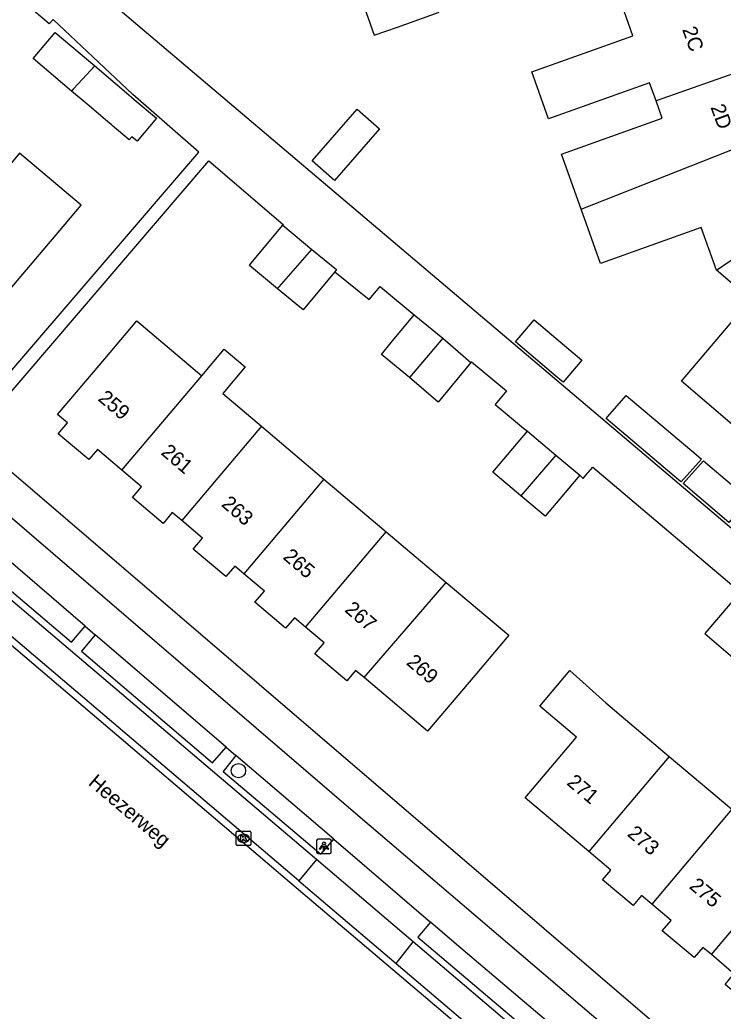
# Model space of a CAD drawing. Extents: x 162532 to 163264, y 381233 to 382042.
# Drawn here: x 162741.6 to 162789.7, y 381608.8 to 381676.6 of the extents above; entities that cross this region are included whole.
import ezdxf

# ---------------------------------------------------------------- set-up
doc = ezdxf.new("R2010")
doc.units = 0
for name, color, linetype in [('IMGEO_Berm_open', 7, 'Continuous'), ('IMGEO_Boom', 7, 'Continuous'), ('IMGEO_Fietspad_gesloten', 7, 'Continuous'), ('IMGEO_Kolk', 7, 'Continuous'), ('IMGEO_Lichtpunt', 7, 'Continuous'), ('IMGEO_Openbare_ruimte_label', 7, 'Continuous'), ('IMGEO_Pand', 7, 'Continuous'), ('IMGEO_Pand_nummerreeks', 7, 'Continuous'), ('IMGEO_Parkeervlak_open', 7, 'Continuous'), ('IMGEO_Rijbaan_lokaal_gesloten', 7, 'Continuous'), ('IMGEO_Rijbaan_lokaal_open', 7, 'Continuous'), ('IMGEO_Voetpad_open', 7, 'Continuous')]:
    doc.layers.add(name, color=color, linetype=linetype)

msp = doc.modelspace()

# ---------------------------------------------------------------- linework, layer by layer
at = {"layer": 'IMGEO_Berm_open'}
for points in [[(162737.109, 381642.818), (162736.116, 381641.702), (162745.098, 381634.067), (162746.03, 381635.17)], [(162746.729, 381634.571), (162745.782, 381633.465), (162754.751, 381625.834), (162755.676, 381626.901)], [(162756.345, 381626.328), (162755.462, 381625.23), (162762.147, 381619.568), (162763.031, 381620.596)], [(162768.464, 381613.585), (162761.85, 381619.211)], [(162769.637, 381614.933), (162768.779, 381613.909), (162776.991, 381606.944), (162777.862, 381607.933)]]:
    msp.add_lwpolyline(points, dxfattribs=at)
at = {"layer": 'IMGEO_Boom'}
msp.add_circle((162756.518, 381625.288), 0.489, dxfattribs=at)
at = {"layer": 'IMGEO_Fietspad_gesloten'}
for points in [[(162862.139, 381539.717), (162835.26, 381562.126), (162827.852, 381568.349), (162795.857, 381595.619), (162764.671, 381622.232), (162735.085, 381647.652), (162710.008, 381669.138)], [(162746.03, 381635.17), (162739.101, 381641.11), (162737.109, 381642.818)], [(162746.03, 381635.17), (162746.729, 381634.571)], [(162755.676, 381626.901), (162746.729, 381634.571)], [(162755.676, 381626.901), (162756.345, 381626.328)], [(162763.031, 381620.596), (162756.345, 381626.328)], [(162763.031, 381620.596), (162769.637, 381614.933)], [(162777.862, 381607.933), (162771.42, 381613.405), (162769.637, 381614.933)]]:
    msp.add_lwpolyline(points, dxfattribs=at)
at = {"layer": 'IMGEO_Kolk'}
for p, q in [((162756.361, 381620.236), (162756.361, 381621.088)), ((162756.436, 381621.162), (162757.288, 381621.162)), ((162756.849, 381620.942), (162756.874, 381620.942)), ((162757.362, 381621.088), (162757.362, 381620.236)), ((162757.288, 381620.162), (162756.436, 381620.162)), ((162756.872, 381620.382), (162756.847, 381620.382))]:
    msp.add_line(p, q, dxfattribs=at)
for points in [[(162756.361, 381620.236), (162756.361, 381621.088)], [(162756.436, 381621.162), (162757.288, 381621.162)], [(162756.682, 381620.862), (162756.805, 381620.862), (162756.805, 381620.711), (162756.935, 381620.862), (162757.099, 381620.862), (162756.953, 381620.711), (162757.106, 381620.462), (162756.954, 381620.462), (162756.869, 381620.626), (162756.805, 381620.559), (162756.805, 381620.462), (162756.682, 381620.462), (162756.682, 381620.862)], [(162757.362, 381621.088), (162757.362, 381620.236)], [(162757.288, 381620.162), (162756.436, 381620.162)]]:
    msp.add_lwpolyline(points, dxfattribs=at)
for centre, start, end in [((162756.438, 381621.086), 91.55205, 178.44795), ((162756.438, 381621.086), 91.55205, 178.44795), ((162757.286, 381621.086), 1.55205, 88.44795), ((162757.286, 381621.086), 1.55205, 88.44795), ((162756.438, 381620.238), 181.55205, 268.44795), ((162756.438, 381620.238), 181.55205, 268.44795), ((162757.286, 381620.238), 271.55205, 358.44795), ((162757.286, 381620.238), 271.55205, 358.44795)]:
    msp.add_arc(centre, 0.0765, start, end, dxfattribs=at)
for centre, major_axis, ratio, start_param, end_param in [((162756.848, 381620.662), (-0.387, 0.002), 0.722429, 4.712389, 7.853982), ((162756.873, 381620.662), (-0.39, 0.002), 0.717154, 1.570796, 4.712389)]:
    msp.add_ellipse(centre, major_axis=major_axis, ratio=ratio, start_param=start_param, end_param=end_param, dxfattribs=at)
at = {"layer": 'IMGEO_Lichtpunt'}
for p, q in [((162761.861, 381620.519), (162761.861, 381619.712)), ((162761.861, 381620.519), (162761.861, 381619.712)), ((162762.763, 381620.614), (162761.955, 381620.614)), ((162762.763, 381620.614), (162761.955, 381620.614)), ((162762.857, 381619.712), (162762.857, 381620.519)), ((162762.857, 381619.712), (162762.857, 381620.519)), ((162761.955, 381619.618), (162762.763, 381619.618)), ((162761.955, 381619.618), (162762.763, 381619.618))]:
    msp.add_line(p, q, dxfattribs=at)
for points in [[(162762.235, 381620.183), (162762.274, 381620.155), (162762.086, 381619.893), (162762.048, 381619.92), (162762.235, 381620.183)], [(162762.337, 381620.135), (162762.384, 381620.135), (162762.384, 381619.813), (162762.337, 381619.813), (162762.337, 381620.135)], [(162762.447, 381620.155), (162762.485, 381620.182), (162762.672, 381619.92), (162762.633, 381619.892), (162762.447, 381620.155)]]:
    msp.add_lwpolyline(points, dxfattribs=at)
msp.add_circle((162762.36, 381620.317), 0.0994, dxfattribs=at)
for centre, start, end in [((162761.955, 381620.519), 90, 180), ((162761.955, 381620.519), 90, 180), ((162762.763, 381620.519), 0, 90), ((162762.763, 381620.519), 0, 90), ((162761.955, 381619.712), 180, 270), ((162761.955, 381619.712), 180, 270), ((162762.763, 381619.712), 270, 0), ((162762.763, 381619.712), 270, 360)]:
    msp.add_arc(centre, 0.0946, start, end, dxfattribs=at)
at = {"layer": 'IMGEO_Pand'}
for points in [[(162764.983, 381677.862), (162765.037, 381677.71), (162765.104, 381677.524), (162765.806, 381675.584), (162767.383, 381676.146), (162770.236, 381677.161), (162769.468, 381679.287), (162769.413, 381679.439), (162766.816, 381678.514)], [(162785.064, 381671.098), (162784.624, 381672.332), (162777.721, 381669.877), (162776.581, 381673.084), (162783.482, 381675.537), (162782.878, 381677.237)], [(162745.109, 381671.767), (162742.478, 381673.993), (162743.987, 381675.777), (162746.696, 381673.485)], [(162746.696, 381673.485), (162748.867, 381671.648), (162749.396, 381671.201), (162750.921, 381669.911), (162749.587, 381668.335), (162749.226, 381668.64), (162749.051, 381668.432), (162747.886, 381669.417), (162747.808, 381669.484), (162747.571, 381669.684), (162746.181, 381670.86), (162745.109, 381671.767)], [(162746.696, 381673.485), (162745.57, 381672.267), (162745.223, 381671.891), (162745.109, 381671.767)], [(162791.301, 381673.278), (162785.064, 381671.098)], [(162779.939, 381663.679), (162778.596, 381667.455), (162785.488, 381669.906), (162785.064, 381671.098)], [(162766.162, 381669.195), (162763.076, 381665.659), (162761.554, 381666.987), (162764.64, 381670.523), (162766.162, 381669.195)], [(162779.939, 381663.679), (162794.105, 381669.28)], [(162734.192, 381659.387), (162734.06, 381659.23), (162738.552, 381655.433), (162741.781, 381659.252), (162744.306, 381662.238), (162745.757, 381663.953), (162741.549, 381667.51), (162740.099, 381665.794), (162739.813, 381666.036)], [(162789.207, 381659.516), (162788.16, 381662.425), (162781.258, 381659.971), (162779.939, 381663.679)], [(162789.207, 381659.516), (162794.807, 381663.357)], [(162759.193, 381658.246), (162757.266, 381659.842), (162757.369, 381659.967), (162759.544, 381662.595)], [(162759.544, 381662.595), (162761.542, 381660.939)], [(162759.193, 381658.246), (162759.3, 381658.368), (162761.542, 381660.939)], [(162761.542, 381660.939), (162763.214, 381659.554), (162763.096, 381659.412)], [(162763.096, 381659.412), (162761.039, 381656.928), (162760.935, 381656.803), (162759.193, 381658.246)], [(162790.43, 381648.837), (162786.797, 381651.927), (162791.552, 381657.52), (162789.207, 381659.516)], [(162748.549, 381645.845), (162746.874, 381647.261), (162746.281, 381646.56), (162744.188, 381648.329), (162744.825, 381649.082), (162744.157, 381649.647), (162747.384, 381653.464), (162749.569, 381656.048), (162754.005, 381652.298)], [(162768.221, 381652.181), (162766.306, 381653.761), (162766.966, 381654.562), (162768.538, 381656.47)], [(162768.538, 381656.47), (162770.487, 381654.863)], [(162775.456, 381654.616), (162776.732, 381656.124), (162779.989, 381653.37), (162778.713, 381651.861), (162778.602, 381651.956), (162778.221, 381652.278), (162775.456, 381654.616)], [(162770.487, 381654.863), (162768.221, 381652.181)], [(162770.487, 381654.863), (162772.403, 381653.208)], [(162754.005, 381652.298), (162755.54, 381654.113), (162756.974, 381652.9), (162755.439, 381651.085), (162758.097, 381648.838)], [(162772.403, 381653.208), (162770.17, 381650.499), (162768.221, 381652.181)], [(162748.549, 381645.845), (162754.005, 381652.298)], [(162786.785, 381645.034), (162786.606, 381645.185), (162781.652, 381649.376), (162781.767, 381649.506), (162783.033, 381650.942), (162787.808, 381646.903), (162787.988, 381646.75), (162788.166, 381646.6), (162786.785, 381645.034)], [(162758.097, 381648.838), (162752.645, 381642.389)], [(162758.097, 381648.838), (162762.357, 381645.236)], [(162775.817, 381644.087), (162773.9, 381645.705), (162776.267, 381648.509)], [(162776.267, 381648.509), (162778.213, 381646.867)], [(162778.213, 381646.867), (162775.817, 381644.087)], [(162778.213, 381646.867), (162779.846, 381645.488)], [(162788.303, 381646.484), (162791.398, 381643.866), (162790.05, 381642.272), (162786.921, 381644.918), (162788.303, 381646.484)], [(162752.645, 381642.389), (162751.993, 381642.94), (162751.363, 381642.195), (162749.274, 381643.96), (162749.901, 381644.702), (162748.549, 381645.845)], [(162762.357, 381645.236), (162756.887, 381638.758)], [(162762.357, 381645.236), (162766.624, 381641.629)], [(162779.846, 381645.488), (162777.479, 381642.684), (162775.817, 381644.087)], [(162756.887, 381638.758), (162756.263, 381639.286), (162755.653, 381638.565), (162753.43, 381640.444), (162754.062, 381641.191), (162752.645, 381642.389)], [(162761.103, 381635.099), (162766.624, 381641.629)], [(162766.624, 381641.629), (162770.716, 381638.169)], [(162761.103, 381635.099), (162760.342, 381635.742), (162759.736, 381635.025), (162757.635, 381636.802), (162758.288, 381637.574), (162756.887, 381638.758)], [(162770.716, 381638.169), (162775, 381634.547), (162772.679, 381631.802), (162769.451, 381627.983), (162765.105, 381631.659)], [(162765.105, 381631.659), (162770.716, 381638.169)], [(162790.144, 381636.693), (162788.407, 381634.671), (162791.103, 381632.355)], [(162765.105, 381631.659), (162764.525, 381632.149), (162763.926, 381631.441), (162761.747, 381633.283), (162762.374, 381634.024), (162761.103, 381635.099)], [(162780.473, 381619.753), (162776.128, 381623.426), (162779.636, 381627.577), (162777.118, 381629.705), (162779.175, 381632.138), (162781.628, 381629.933), (162785.966, 381626.265)], [(162785.966, 381626.265), (162780.473, 381619.753)], [(162785.966, 381626.265), (162790.244, 381622.649)], [(162790.244, 381622.649), (162784.77, 381616.159)], [(162784.77, 381616.159), (162784.07, 381616.75), (162783.493, 381616.067), (162781.41, 381617.829), (162781.968, 381618.489), (162780.473, 381619.753)], [(162788.85, 381612.707), (162794.326, 381619.198)], [(162788.85, 381612.707), (162788.259, 381613.207), (162787.663, 381612.501), (162785.494, 381614.334), (162786.092, 381615.041), (162784.77, 381616.159)], [(162792.985, 381609.217), (162792.491, 381609.635), (162791.875, 381608.906), (162789.781, 381610.676), (162790.395, 381611.401), (162788.85, 381612.707)]]:
    msp.add_lwpolyline(points, dxfattribs=at)
at = {"layer": 'IMGEO_Parkeervlak_open'}
for points in [[(162761.85, 381619.211), (162761.709, 381619.331), (162735.765, 381641.379)], [(162761.85, 381619.211), (162760.637, 381617.746)], [(162767.29, 381612.096), (162768.464, 381613.585)], [(162792.987, 381592.725), (162792.734, 381592.94), (162768.464, 381613.585)]]:
    msp.add_lwpolyline(points, dxfattribs=at)
at = {"layer": 'IMGEO_Rijbaan_lokaal_gesloten'}
msp.add_lwpolyline([(162838.874, 381550.696), (162834.758, 381554.093), (162791.516, 381590.924), (162760.162, 381617.53), (162731.009, 381642.342), (162708.69, 381661.323)], dxfattribs=at)
at = {"layer": 'IMGEO_Rijbaan_lokaal_open'}
for points in [[(162760.637, 381617.746), (162734.552, 381639.929)], [(162760.637, 381617.746), (162767.29, 381612.096)], [(162767.29, 381612.096), (162791.759, 381591.313)]]:
    msp.add_lwpolyline(points, dxfattribs=at)
at = {"layer": 'IMGEO_Voetpad_open'}
for points in [[(162737.568, 381648.656), (162753.805, 381667.586), (162749.306, 381671.531), (162746.943, 381673.752), (162743.853, 381676.657), (162743.574, 381676.361), (162742.497, 381677.285), (162743.712, 381678.731)], [(162799.816, 381650.49), (162791.576, 381640.722), (162747.24, 381678.307)], [(162738.266, 381648.058), (162754.502, 381666.987), (162759.577, 381662.635), (162759.544, 381662.595)], [(162763.096, 381659.412), (162765.447, 381657.508), (162766.2, 381658.396), (162766.359, 381658.267), (162768.538, 381656.47)], [(162772.403, 381653.208), (162772.44, 381653.253), (162774.848, 381651.268), (162774.058, 381650.335), (162776.014, 381648.723), (162776.267, 381648.509)], [(162738.266, 381648.058), (162797.068, 381597.652), (162800.385, 381594.834)], [(162779.846, 381645.488), (162780.092, 381645.28), (162780.268, 381645.488), (162780.748, 381646.056), (162790.84, 381637.503), (162790.144, 381636.693)]]:
    msp.add_lwpolyline(points, dxfattribs=at)

# ---------------------------------------------------------------- texts
at = {"layer": 'IMGEO_Openbare_ruimte_label'}
msp.add_text('Heezerweg', height=1, rotation=319.66603, dxfattribs=at).set_placement((162746.19, 381624.364))
at = {"layer": 'IMGEO_Pand_nummerreeks'}
for s, rotation, p in [('2C', 289.81377, (162786.84, 381675.981)), ('2D', 290.42307, (162788.774, 381670.662)), ('259', 319.42035, (162746.857, 381650.652)), ('261', 319.42035, (162751.159, 381646.968)), ('263', 319.42035, (162755.289, 381643.431)), ('265', 319.42035, (162759.504, 381639.82)), ('267', 319.42035, (162763.72, 381636.21)), ('269', 319.42035, (162767.936, 381632.599)), ('271', 319.7669, (162778.902, 381624.379)), ('273', 319.76688, (162783.043, 381620.876)), ('275', 319.76688, (162787.27, 381617.3))]:
    msp.add_text(s, height=1, rotation=rotation, dxfattribs=at).set_placement(p)

doc.saveas('drawing.dxf')
